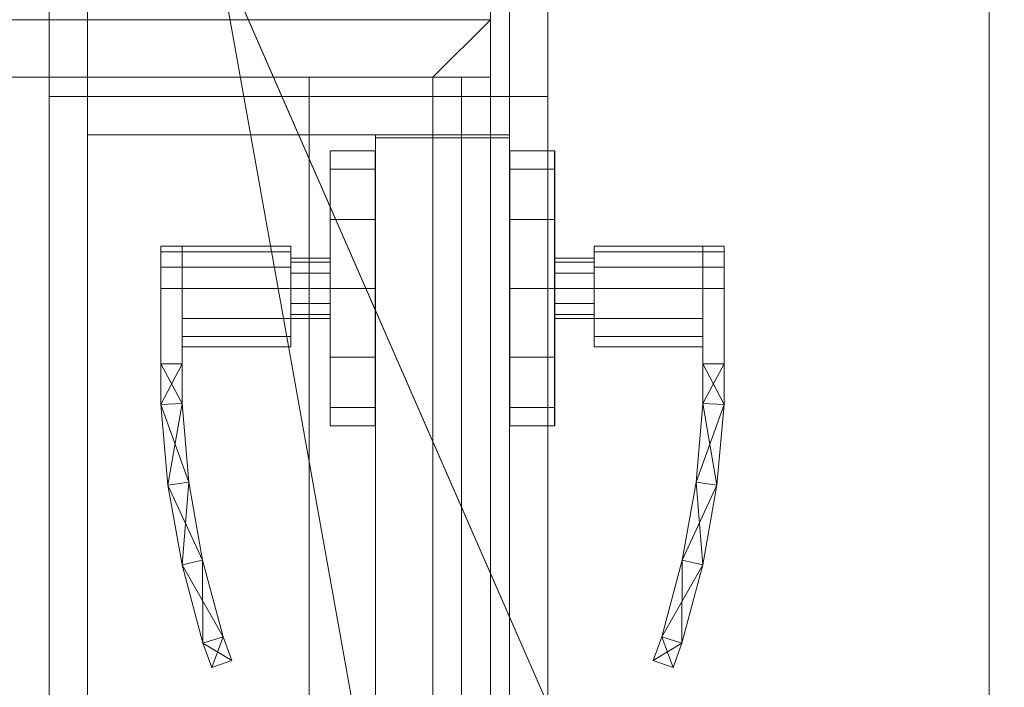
# Model space of a CAD drawing. Header units: inches. Extents: x -263 to 528, y -1 to 602.
# Tile 391 of 656: x -64 to -51, y 478 to 487. Entities that reach past the tile are written whole.
import ezdxf

# ---------------------------------------------------------------- set-up
doc = ezdxf.new("R2010")
doc.units = ezdxf.units.IN
doc.header["$MEASUREMENT"] = 0
for name, color, linetype in [('Doors', 7, 'Continuous'), ('Twindo - Casework', 7, 'Continuous'), ('Twindo - Fixtures', 7, 'Continuous'), ('Twindo - Slabs', 7, 'Continuous'), ('Twindo - Walls', 7, 'Continuous')]:
    doc.layers.add(name, color=color, linetype=linetype)
doc.layers.add('Twindo - Walls_Pen_No__3', color=7, linetype='Continuous', lineweight=18, true_color=0x506e96)

# ---------------------------------------------------------------- blocks, each defined once
blk = doc.blocks.new('Wall_78037C51-B83C-40BF-B556-6E26E26C30C1', base_point=(-51, 553.5))
at = {"layer": 'Twindo - Walls', "lineweight": 0}
mesh = blk.add_polyface(dxfattribs=at)
corners = [(-51, 426.5), (-57.5, 426.5), (-57.5, 553.5), (-51, 553.5), (-51, 426.5, 101), (-57.5, 426.5, 101), (-57.5, 553.5, 101), (-51, 553.5, 101)]
mesh.append_faces([[corners[k] for k in face] for face in [(0, 1, 2, 3), (1, 0, 4, 5), (1, 5, 6, 2), (7, 3, 2, 6), (4, 0, 3, 7), (5, 4, 7, 6)]], dxfattribs={"color": 254})
blk = doc.blocks.new('Slab_D0BD3B49-249D-4DA8-80D4-D821BCE50D6B', base_point=(-249.5, 387))
at = {"layer": 'Twindo - Slabs', "lineweight": 0}
mesh = blk.add_polyface(dxfattribs=at)
corners = [(-192, 387), (-249.5, 387), (-249.5, 387, -6), (-192, 387, -6), (-89.75, 579.5), (-249.5, 579.5), (-192, 134.5), (-132, 134.5), (-132, 124.5), (10, 124.5), (10, 13.75), (161.5, 13.75), (161.5, 6.5), (252, 6.5), (252, 14), (415.5, 14), (415.5, 322.5), (222.5, 322.5), (222.5, 357.5), (-4, 357.5), (-4, 413), (101.5, 413), (101.5, 553.5), (-89.75, 553.5), (-249.5, 579.5, -6), (-192, 134.5, -6), (-89.75, 579.5, -6), (-89.75, 553.5, -6), (101.5, 553.5, -6), (101.5, 413, -6), (-4, 413, -6), (-4, 357.5, -6), (222.5, 357.5, -6), (222.5, 322.5, -6), (415.5, 322.5, -6), (415.5, 14, -6), (252, 14, -6), (252, 6.5, -6), (161.5, 6.5, -6), (161.5, 13.75, -6), (10, 13.75, -6), (10, 124.5, -6), (-132, 124.5, -6), (-132, 134.5, -6)]
mesh.append_faces([[corners[k] for k in face] for face in [(0, 1, 2, 3), (1, 5, 24, 2), (6, 0, 3, 25), (5, 4, 26, 24), (7, 6, 25, 43), (8, 7, 43, 42), (9, 8, 42, 41), (10, 9, 41, 40), (11, 10, 40, 39), (12, 11, 39, 38), (13, 12, 38, 37), (14, 13, 37, 36), (15, 14, 36, 35), (16, 15, 35, 34), (17, 16, 34, 33), (18, 17, 33, 32), (19, 18, 32, 31), (20, 19, 31, 30), (21, 20, 30, 29), (22, 21, 29, 28), (23, 22, 28, 27), (4, 23, 27, 26)]], dxfattribs={"color": 254})
mesh.append_faces([[corners[k] for k in face] for face in [(22, 20, 21), (16, 14, 15)]], dxfattribs={"vtx0": -1, "color": 254})
mesh.append_faces([[corners[k] for k in face] for face in [(28, 30, 27), (34, 36, 33)]], dxfattribs={"vtx0": -1, "vtx1": -1, "color": 254})
mesh.append_faces([[corners[k] for k in face] for face in [(4, 0, 7), (19, 23, 8), (19, 9, 11), (43, 3, 26), (42, 27, 31), (39, 41, 31)]], dxfattribs={"vtx0": -1, "vtx1": -1, "vtx2": -1, "color": 254})
mesh.append_faces([[corners[k] for k in face] for face in [(23, 7, 8), (19, 8, 9), (17, 11, 12), (17, 12, 13), (17, 13, 14), (3, 24, 26), (43, 26, 27), (39, 31, 32), (39, 32, 33)]], dxfattribs={"vtx0": -1, "vtx2": -1, "color": 254})
mesh.append_faces([[corners[k] for k in face] for face in [(29, 30, 28), (35, 36, 34)]], dxfattribs={"vtx1": -1, "color": 254})
mesh.append_faces([[corners[k] for k in face] for face in [(4, 5, 0), (23, 4, 7), (19, 20, 23), (22, 23, 20), (18, 19, 11), (17, 18, 11), (16, 17, 14), (42, 43, 27), (30, 31, 27), (41, 42, 31), (38, 39, 33), (37, 38, 33), (36, 37, 33)]], dxfattribs={"vtx1": -1, "vtx2": -1, "color": 254})
mesh.append_faces([[corners[k] for k in face] for face in [(5, 1, 0), (0, 6, 7), (9, 10, 11), (3, 2, 24), (43, 25, 3), (39, 40, 41)]], dxfattribs={"vtx2": -1, "color": 254})
blk = doc.blocks.new('Slab_C16FED3F-F51D-4887-95C2-45D370958F54', base_point=(-255.75, 595))
at = {"layer": 'Twindo - Slabs', "lineweight": 0}
mesh = blk.add_polyface(dxfattribs=at)
corners = [(95.5, 568, 128), (95.5, 570, 128), (-75.75, 570, 128), (-75.75, 595, 128), (-255.75, 595, 128), (-255.75, 379, 128), (-198, 379, 128), (-198, 134.5, 128), (-136, 134.5, 128), (-136, 110.5, 128), (6.5, 110.5, 128), (6.5, 6.5, 128), (315.5, 6.5, 128), (315.5, 8, 128), (378.5, 8, 128), (378.5, 6.5, 128), (523, 6.5, 128), (523, 132.25, 128), (421.5, 132.25, 128), (421.5, 333, 128), (239, 333, 128), (239, 391.501, 128), (240, 391.501, 128), (240, 457, 128), (237, 457, 128), (237, 568, 128), (201, 127.5, 128), (201, 128.125, 128), (244.5, 128.125, 128), (244.5, 127.5, 128), (244.5, 15, 128), (161.5, 15, 128), (161.5, 146.5, 128), (200.935, 146.5, 128), (200.997, 146.5, 128), (200.997, 128.5, 128), (95.5, 568, 101), (95.5, 570, 101), (-75.75, 570, 101), (-75.75, 595, 101), (-255.75, 595, 101), (-255.75, 379, 101), (-198, 379, 101), (-198, 134.5, 101), (-136, 134.5, 101), (-136, 110.5, 101), (6.5, 110.5, 101), (6.5, 6.5, 101), (315.5, 6.5, 101), (315.5, 8, 101), (378.5, 8, 101), (378.5, 6.5, 101), (523, 6.5, 101), (523, 132.25, 101), (421.5, 132.25, 101), (421.5, 333, 101), (239, 333, 101), (239, 391.501, 101), (240, 391.501, 101), (240, 457, 101), (237, 457, 101), (237, 568, 101), (201, 127.5, 120), (201, 128, 120), (201, 128.125, 120), (244.5, 128.125, 120), (244.5, 128, 120), (244.5, 127.5, 120), (244.5, 127.5, 101), (244.5, 15, 101), (161.5, 15, 101), (161.5, 146.5, 101), (200.935, 146.5, 101), (200.997, 146.5, 101), (200.997, 128.5, 114.5), (201, 127.5, 101)]
mesh.append_faces([[corners[k] for k in face] for face in [(36, 37, 1, 0), (37, 38, 2, 1), (38, 39, 3, 2), (39, 40, 4, 3), (40, 41, 5, 4), (41, 42, 6, 5), (42, 43, 7, 6), (43, 44, 8, 7), (44, 45, 9, 8), (45, 46, 10, 9), (46, 47, 11, 10), (47, 48, 12, 11), (48, 49, 13, 12), (49, 50, 14, 13), (50, 51, 15, 14), (51, 52, 16, 15), (52, 53, 17, 16), (53, 54, 18, 17), (54, 55, 19, 18), (55, 56, 20, 19), (56, 57, 21, 20), (57, 58, 22, 21), (58, 59, 23, 22), (59, 60, 24, 23), (60, 61, 25, 24), (61, 36, 0, 25), (28, 27, 64, 65), (69, 70, 31, 30), (70, 71, 32, 31), (33, 32, 71, 72), (33, 72, 73, 34), (34, 73, 74, 35), (62, 67, 66, 63), (65, 64, 63, 66), (67, 62, 75, 68), (72, 74, 73)]], dxfattribs={"color": 254})
mesh.append_faces([[corners[k] for k in face] for face in [(23, 21, 22), (27, 63, 64), (29, 66, 67), (29, 69, 30), (75, 74, 72), (52, 54, 53)]], dxfattribs={"vtx0": -1, "color": 254})
mesh.append_faces([[corners[k] for k in face] for face in [(16, 18, 15), (59, 57, 60)]], dxfattribs={"vtx0": -1, "vtx1": -1, "color": 254})
mesh.append_faces([[corners[k] for k in face] for face in [(3, 6, 8), (31, 0, 11), (0, 32, 34), (24, 34, 27), (20, 24, 27), (28, 30, 12), (20, 28, 13), (75, 26, 74), (44, 42, 39), (47, 36, 70), (75, 60, 56), (49, 68, 56)]], dxfattribs={"vtx0": -1, "vtx1": -1, "vtx2": -1, "color": 254})
mesh.append_faces([[corners[k] for k in face] for face in [(2, 8, 9), (2, 9, 10), (0, 10, 11), (20, 27, 28), (30, 11, 12), (28, 12, 13), (20, 13, 14), (18, 14, 15), (42, 40, 39), (44, 39, 38), (46, 38, 37), (46, 37, 36), (72, 36, 61), (75, 61, 60), (47, 70, 69), (49, 69, 68), (50, 56, 55), (50, 55, 54)]], dxfattribs={"vtx0": -1, "vtx2": -1, "color": 254})
mesh.append_faces([[corners[k] for k in face] for face in [(17, 18, 16), (58, 57, 59)]], dxfattribs={"vtx1": -1, "color": 254})
mesh.append_faces([[corners[k] for k in face] for face in [(3, 4, 6), (2, 3, 8), (1, 2, 10), (0, 1, 10), (31, 32, 0), (25, 0, 34), (24, 25, 34), (20, 21, 24), (23, 24, 21), (30, 31, 11), (19, 20, 14), (18, 19, 14), (45, 44, 38), (46, 45, 38), (47, 46, 36), (71, 70, 36), (72, 71, 36), (75, 72, 61), (57, 56, 60), (68, 75, 56), (48, 47, 69), (49, 48, 69), (50, 49, 56), (51, 50, 54), (52, 51, 54)]], dxfattribs={"vtx1": -1, "vtx2": -1, "color": 254})
mesh.append_faces([[corners[k] for k in face] for face in [(4, 5, 6), (6, 7, 8), (26, 35, 74), (42, 41, 40), (44, 43, 42)]], dxfattribs={"vtx2": -1, "color": 254})
mesh.append_faces([[corners[k] for k in face] for face in [(27, 26, 62, 63), (29, 28, 65, 66), (29, 67, 68, 69)]], dxfattribs={"vtx3": -1, "color": 254})
blk = doc.blocks.new('Object_60F8CF6C-EDF1-45C7-B91D-26C63FAD21C3')
at = {"layer": 'Twindo - Casework', "lineweight": 0}
mesh = blk.add_polyface(dxfattribs=at)
corners = [(-80.5, 487, 31.5), (-80.5, 466, 31.5), (-80.5, 466, 33), (-80.5, 487, 33), (-57.5, 466, 31.5), (-57.5, 466, 33), (-57.5, 487, 31.5), (-57.5, 487, 33)]
mesh.append_faces([[corners[k] for k in face] for face in [(0, 1, 2, 3), (1, 4, 5, 2), (4, 6, 7, 5), (6, 0, 3, 7), (0, 6, 4, 1), (3, 2, 5, 7)]], dxfattribs={"color": 9})
mesh = blk.add_polyface(dxfattribs=at)
corners = [(-57.5, 487, 33), (-58.25, 486.25, 33), (-80.5, 486.25, 33), (-80.5, 487, 33), (-58.25, 486.25, 37), (-80.5, 486.25, 37), (-57.5, 487, 37), (-80.5, 487, 37)]
mesh.append_faces([[corners[k] for k in face] for face in [(0, 1, 2, 3), (1, 4, 5, 2), (4, 6, 7, 5), (6, 0, 3, 7), (0, 6, 4, 1), (3, 2, 5, 7)]], dxfattribs={"color": 28})
mesh = blk.add_polyface(dxfattribs=at)
corners = [(-57.5, 466.75, 30.75), (-59.862, 466.75, 30.75), (-59.862, 486.25, 30.75), (-57.5, 486.25, 30.75), (-59.862, 466.75, 31.5), (-59.862, 486.25, 31.5), (-57.5, 466.75, 31.5), (-57.5, 486.25, 31.5), (-57.5, 487), (-78.75, 487), (-78.75, 487, 31.5), (-57.5, 487, 31.5), (-78.75, 486.25), (-78.75, 486.25, 31.5), (-57.5, 486.25), (-57.5, 486.25, 31.5), (-78.75, 466), (-57.5, 466), (-57.5, 466, 31.5), (-78.75, 466, 31.5), (-57.5, 466.75), (-57.5, 466.75, 31.5), (-78.75, 466.75), (-78.75, 466.75, 31.5), (-57.875, 466.75, 0.75), (-57.875, 486.25, 0.75), (-57.875, 486.25, 30.75), (-57.875, 466.75, 30.75), (-58.25, 486.25, 0.75), (-58.25, 486.25, 30.75), (-58.25, 466.75, 0.75), (-58.25, 466.75, 30.75)]
mesh.append_faces([[corners[k] for k in face] for face in [(0, 1, 2, 3), (1, 4, 5, 2), (4, 6, 7, 5), (6, 0, 3, 7), (0, 6, 4, 1), (3, 2, 5, 7), (8, 9, 10, 11), (9, 12, 13, 10), (12, 14, 15, 13), (14, 8, 11, 15), (8, 14, 12, 9), (11, 10, 13, 15), (16, 17, 18, 19), (17, 20, 21, 18), (20, 22, 23, 21), (22, 16, 19, 23), (16, 22, 20, 17), (19, 18, 21, 23), (24, 25, 26, 27), (25, 28, 29, 26), (28, 30, 31, 29), (30, 24, 27, 31), (24, 30, 28, 25), (27, 26, 29, 31)]], dxfattribs={"color": 7})
mesh = blk.add_polyface(dxfattribs=at)
corners = [(-57.5, 466, 33), (-58.25, 466, 33), (-58.25, 486.25, 33), (-57.5, 487, 33), (-58.25, 466, 37), (-58.25, 486.25, 37), (-57.5, 466, 37), (-57.5, 487, 37)]
mesh.append_faces([[corners[k] for k in face] for face in [(0, 1, 2, 3), (1, 4, 5, 2), (4, 6, 7, 5), (6, 0, 3, 7), (0, 6, 4, 1), (3, 2, 5, 7)]], dxfattribs={"color": 28})
mesh = blk.add_polyface(dxfattribs=at)
corners = [(-78.75, 486.25), (-78.75, 466.75), (-78.75, 466.75, 0.75), (-78.75, 486.25, 0.75), (-57.5, 466.75), (-57.5, 466.75, 0.75), (-57.5, 486.25), (-57.5, 486.25, 0.75)]
mesh.append_faces([[corners[k] for k in face] for face in [(0, 1, 2, 3), (1, 4, 5, 2), (4, 6, 7, 5), (6, 0, 3, 7), (0, 6, 4, 1), (3, 2, 5, 7)]], dxfattribs={"color": 7})
blk = doc.blocks.new('Wall_AFE3F589-B35F-4572-B802-5B9E4EEFFA8B', base_point=(-62.75, 490))
at = {"layer": 'Twindo - Walls', "lineweight": 0}
mesh = blk.add_polyface(dxfattribs=at)
corners = [(-57.25, 452, 128), (-57.25, 452, 224), (-57.25, 486, 224), (-57.25, 486, 128), (-57.25, 490, 128), (-57.25, 490, 234), (-57.25, 448, 234), (-57.25, 448, 128), (-62.75, 452, 128), (-62.75, 452, 224), (-62.75, 486, 224), (-62.75, 486, 128), (-62.75, 490, 128), (-62.75, 490, 234), (-62.75, 448, 234), (-62.75, 448, 128)]
mesh.append_faces([[corners[k] for k in face] for face in [(1, 0, 8, 9), (2, 1, 9, 10), (3, 2, 10, 11), (3, 11, 12, 4), (13, 5, 4, 12), (14, 6, 5, 13), (7, 6, 14, 15), (8, 0, 7, 15)]], dxfattribs={"color": 254})
mesh.append_faces([[corners[k] for k in face] for face in [(4, 2, 3), (15, 9, 8)]], dxfattribs={"vtx0": -1, "color": 254})
mesh.append_faces([[corners[k] for k in face] for face in [(7, 1, 6), (12, 10, 13)]], dxfattribs={"vtx0": -1, "vtx1": -1, "color": 254})
mesh.append_faces([[corners[k] for k in face] for face in [(1, 5, 6), (10, 14, 13)]], dxfattribs={"vtx0": -1, "vtx2": -1, "color": 254})
mesh.append_faces([[corners[k] for k in face] for face in [(0, 1, 7), (11, 10, 12)]], dxfattribs={"vtx1": -1, "color": 254})
mesh.append_faces([[corners[k] for k in face] for face in [(1, 2, 5), (4, 5, 2), (10, 9, 14), (15, 14, 9)]], dxfattribs={"vtx1": -1, "vtx2": -1, "color": 254})
blk = doc.blocks.new('Slab_82F1B482-5190-4B8B-9957-6D028F036F45', base_point=(-75.75, 448))
at = {"layer": 'Twindo - Fixtures', "lineweight": 0}
mesh = blk.add_polyface(dxfattribs=at)
corners = [(-75.75, 448, 247.5), (-75.75, 448, 234), (-44.25, 448, 234), (-44.25, 448, 247.5), (-75.75, 490, 247.5), (-75.75, 490, 234), (-44.25, 490, 234), (-44.25, 490, 247.5)]
mesh.append_faces([[corners[k] for k in face] for face in [(0, 1, 2, 3), (4, 5, 1, 0), (2, 1, 5, 6), (3, 2, 6, 7), (4, 0, 3, 7), (7, 6, 5, 4)]], dxfattribs={"color": 254})
blk = doc.blocks.new('Slab_092C35A8-B736-40A4-87C8-E1895AE3592A', base_point=(-75.75, 448))
at = {"layer": 'Twindo - Slabs', "lineweight": 0}
mesh = blk.add_polyface(dxfattribs=at)
corners = [(-75.75, 448, 254), (-75.75, 448, 247.5), (-15.5, 448, 247.5), (-15.5, 448, 254), (-75.75, 570, 254), (-75.75, 570, 247.5), (95.5, 570, 247.5), (95.5, 395.501, 247.5), (-15.5, 395.501, 247.5), (-15.5, 395.501, 254), (95.5, 395.501, 254), (95.5, 570, 254)]
mesh.append_faces([[corners[k] for k in face] for face in [(0, 1, 2, 3), (4, 5, 1, 0), (3, 2, 8, 9), (11, 6, 5, 4), (10, 7, 6, 11), (9, 8, 7, 10)]], dxfattribs={"color": 254})
mesh.append_faces([[corners[k] for k in face] for face in [(10, 3, 9)]], dxfattribs={"vtx0": -1, "color": 254})
mesh.append_faces([[corners[k] for k in face] for face in [(7, 2, 6), (6, 2, 5), (11, 3, 10)]], dxfattribs={"vtx0": -1, "vtx1": -1, "color": 254})
mesh.append_faces([[corners[k] for k in face] for face in [(11, 4, 3)]], dxfattribs={"vtx1": -1, "vtx2": -1, "color": 254})
mesh.append_faces([[corners[k] for k in face] for face in [(2, 1, 5), (7, 8, 2), (4, 0, 3)]], dxfattribs={"vtx2": -1, "color": 254})
blk = doc.blocks.new('Door_FFDE2288-916E-4B4D-9EBD-91E2053F963A')
at = {"layer": 'Twindo - Walls_Pen_No__3', "color": 155, "lineweight": 18, "true_color": 0x506e96}
for p, q in [((-59, 452.5, 128), (-59, 485.5, 128)), ((-59, 485.5, 128), (-59, 485.5, 223.5)), ((-59, 485.5, 223.5), (-59, 452.5, 223.5)), ((-57.25, 485.5, 128), (-59, 485.5, 128)), ((-57.25, 485.5, 223.5), (-59, 485.5, 223.5)), ((-57.25, 452.5, 128), (-57.25, 485.5, 128)), ((-57.25, 485.5, 128), (-57.25, 485.5, 223.5)), ((-57.25, 485.5, 223.5), (-57.25, 452.5, 223.5))]:
    blk.add_line(p, q, dxfattribs=at)
at = {"layer": 'Doors', "lineweight": 0}
mesh = blk.add_polyface(dxfattribs=at)
corners = [(-63.25, 488, 128), (-62.75, 488, 128), (-62.75, 486, 128), (-63.25, 486, 128), (-62.75, 486, 224), (-63.25, 486, 224), (-62.75, 488, 226), (-63.25, 488, 226)]
mesh.append_faces([[corners[k] for k in face] for face in [(0, 1, 2, 3), (3, 2, 4, 5), (5, 4, 6, 7), (7, 6, 1, 0), (0, 3, 5, 7), (1, 6, 4, 2)]], dxfattribs={"color": 7})
mesh = blk.add_polyface(dxfattribs=at)
corners = [(-63.25, 488, 226), (-62.75, 488, 226), (-62.75, 486, 224), (-63.25, 486, 224), (-62.75, 452, 224), (-63.25, 452, 224), (-62.75, 450, 226), (-63.25, 450, 226)]
mesh.append_faces([[corners[k] for k in face] for face in [(0, 1, 2, 3), (3, 2, 4, 5), (5, 4, 6, 7), (7, 6, 1, 0), (0, 3, 5, 7), (1, 6, 4, 2)]], dxfattribs={"color": 7})
mesh = blk.add_polyface(dxfattribs=at)
corners = [(-56.75, 488, 128), (-56.75, 486, 128), (-57.25, 486, 128), (-57.25, 488, 128), (-56.75, 486, 224), (-57.25, 486, 224), (-56.75, 488, 226), (-57.25, 488, 226)]
mesh.append_faces([[corners[k] for k in face] for face in [(0, 1, 2, 3), (1, 4, 5, 2), (4, 6, 7, 5), (6, 0, 3, 7), (0, 6, 4, 1), (3, 2, 5, 7)]], dxfattribs={"color": 7})
mesh = blk.add_polyface(dxfattribs=at)
corners = [(-56.75, 488, 226), (-56.75, 486, 224), (-57.25, 486, 224), (-57.25, 488, 226), (-56.75, 452, 224), (-57.25, 452, 224), (-56.75, 450, 226), (-57.25, 450, 226)]
mesh.append_faces([[corners[k] for k in face] for face in [(0, 1, 2, 3), (1, 4, 5, 2), (4, 6, 7, 5), (6, 0, 3, 7), (0, 6, 4, 1), (3, 2, 5, 7)]], dxfattribs={"color": 7})
mesh = blk.add_polyface(dxfattribs=at)
corners = [(-57.25, 486, 128), (-57.25, 485.5, 128), (-62.75, 485.5, 128), (-62.75, 486, 128), (-57.25, 485.5, 223.5), (-62.75, 485.5, 223.5), (-57.25, 486, 223.5), (-62.75, 486, 223.5)]
mesh.append_faces([[corners[k] for k in face] for face in [(0, 1, 2, 3), (1, 4, 5, 2), (4, 6, 7, 5), (6, 0, 3, 7), (0, 6, 4, 1), (3, 2, 5, 7)]], dxfattribs={"color": 7})
mesh = blk.add_polyface(dxfattribs=at)
corners = [(-57.25, 486, 224), (-57.25, 486, 223.5), (-62.75, 486, 223.5), (-62.75, 486, 224), (-57.25, 485.5, 223.5), (-62.75, 485.5, 223.5), (-57.25, 452.5, 223.5), (-62.75, 452.5, 223.5), (-57.25, 452, 223.5), (-62.75, 452, 223.5), (-57.25, 452, 224), (-62.75, 452, 224)]
mesh.append_faces([[corners[k] for k in face] for face in [(0, 1, 2, 3), (1, 4, 5, 2), (4, 6, 7, 5), (6, 8, 9, 7), (8, 10, 11, 9), (10, 0, 3, 11)]], dxfattribs={"color": 7})
mesh.append_faces([[corners[k] for k in face] for face in [(0, 6, 4, 1), (3, 7, 9, 11)]], dxfattribs={"vtx0": -1, "color": 7})
mesh.append_faces([[corners[k] for k in face] for face in [(0, 10, 8, 6), (3, 2, 5, 7)]], dxfattribs={"vtx3": -1, "color": 7})
mesh = blk.add_polyface(dxfattribs=at)
corners = [(-57.25, 452.5, 128), (-59, 452.5, 128), (-59, 485.5, 128), (-57.25, 485.5, 128), (-59, 485.5, 223.5), (-57.25, 485.5, 223.5), (-59, 452.5, 223.5), (-57.25, 452.5, 223.5), (-57.25, 452.539, 128.039), (-59, 452.539, 128.039), (-59, 452.539, 223.461), (-57.25, 452.539, 223.461), (-59, 485.461, 223.461), (-57.25, 485.461, 223.461), (-59, 485.461, 128.039), (-57.25, 485.461, 128.039)]
mesh.append_faces([[corners[k] for k in face] for face in [(0, 1, 2, 3), (3, 2, 4, 5), (5, 4, 6, 7), (7, 6, 1, 0), (8, 9, 10, 11), (11, 10, 12, 13), (13, 12, 14, 15), (15, 14, 9, 8)]], dxfattribs={"color": 7})
mesh.append_faces([[corners[k] for k in face] for face in [(0, 8, 7), (7, 11, 5), (6, 10, 1), (1, 9, 2)]], dxfattribs={"vtx0": -1, "vtx1": -1, "color": 7})
mesh.append_faces([[corners[k] for k in face] for face in [(13, 3, 5), (3, 15, 8), (7, 8, 11), (14, 4, 2), (4, 12, 10), (1, 10, 9)]], dxfattribs={"vtx0": -1, "vtx2": -1, "color": 7})
mesh.append_faces([[corners[k] for k in face] for face in [(13, 15, 3), (11, 13, 5), (0, 3, 8), (14, 12, 4), (9, 14, 2), (6, 4, 10)]], dxfattribs={"vtx1": -1, "vtx2": -1, "color": 7})
mesh = blk.add_polyface(dxfattribs=at)
corners = [(-59, 485.461, 128.039), (-59, 452.539, 128.039), (-59, 452.539, 223.461), (-59, 485.461, 223.461), (-57.25, 452.539, 128.039), (-57.25, 485.461, 128.039), (-57.25, 452.539, 223.461), (-57.25, 485.461, 223.461)]
mesh.append_faces([[corners[k] for k in face] for face in [(0, 1, 2, 3), (4, 1, 0, 5), (1, 4, 6, 2), (2, 6, 7, 3), (5, 0, 3, 7), (4, 5, 7, 6)]], dxfattribs={"color": 7})
mesh = blk.add_polyface(dxfattribs=at)
corners = [(-59.591, 481.949, 164.896), (-59.591, 481.709, 164), (-59.587, 481.709, 164), (-59.587, 481.949, 164.896), (-59.591, 482.604, 165.551), (-59.587, 482.604, 165.551), (-59.591, 483.5, 165.791), (-59.587, 483.5, 165.791), (-59.591, 484.396, 165.551), (-59.587, 484.396, 165.551), (-59.591, 485.051, 164.896), (-59.587, 485.051, 164.896), (-59.591, 485.291, 164), (-59.587, 485.291, 164), (-59.591, 485.051, 163.104), (-59.587, 485.051, 163.104), (-59.591, 484.396, 162.449), (-59.587, 484.396, 162.449), (-59.591, 483.5, 162.209), (-59.587, 483.5, 162.209), (-59.591, 482.604, 162.449), (-59.587, 482.604, 162.449), (-59.591, 481.949, 163.104), (-59.587, 481.949, 163.104), (-59.004, 481.709, 164), (-59.004, 481.949, 164.896), (-59.004, 482.604, 165.551), (-59.004, 483.5, 165.791), (-59.004, 484.396, 165.551), (-59.004, 485.051, 164.896), (-59.004, 485.291, 164), (-59.004, 485.051, 163.104), (-59.004, 484.396, 162.449), (-59.004, 483.5, 162.209), (-59.004, 482.604, 162.449), (-59.004, 481.949, 163.104), (-59, 481.709, 164), (-59, 481.949, 164.896), (-59, 482.604, 165.551), (-59, 483.5, 165.791), (-59, 484.396, 165.551), (-59, 485.051, 164.896), (-59, 485.291, 164), (-59, 485.051, 163.104), (-59, 484.396, 162.449), (-59, 483.5, 162.209), (-59, 482.604, 162.449), (-59, 481.949, 163.104)]
mesh.append_faces([[corners[k] for k in face] for face in [(0, 1, 2, 3), (4, 0, 3, 5), (6, 4, 5, 7), (8, 6, 7, 9), (10, 8, 9, 11), (12, 10, 11, 13), (14, 12, 13, 15), (16, 14, 15, 17), (18, 16, 17, 19), (20, 18, 19, 21), (22, 20, 21, 23), (1, 22, 23, 2), (3, 2, 24, 25), (5, 3, 25, 26), (7, 5, 26, 27), (9, 7, 27, 28), (11, 9, 28, 29), (13, 11, 29, 30), (15, 13, 30, 31), (17, 15, 31, 32), (19, 17, 32, 33), (21, 19, 33, 34), (23, 21, 34, 35), (2, 23, 35, 24), (25, 24, 36, 37), (26, 25, 37, 38), (27, 26, 38, 39), (28, 27, 39, 40), (29, 28, 40, 41), (30, 29, 41, 42), (31, 30, 42, 43), (32, 31, 43, 44), (33, 32, 44, 45), (34, 33, 45, 46), (35, 34, 46, 47), (24, 35, 47, 36)]], dxfattribs={"color": 252})
mesh.append_faces([[corners[k] for k in face] for face in [(1, 18, 20, 22)]], dxfattribs={"vtx0": -1, "color": 252})
mesh.append_faces([[corners[k] for k in face] for face in [(1, 6, 8, 10), (1, 10, 12, 14), (1, 14, 16, 18)]], dxfattribs={"vtx0": -1, "vtx3": -1, "color": 252})
mesh.append_faces([[corners[k] for k in face] for face in [(1, 0, 4, 6)]], dxfattribs={"vtx3": -1, "color": 252})
mesh = blk.add_polyface(dxfattribs=at)
corners = [(-56.659, 481.949, 164.896), (-56.663, 481.949, 164.896), (-56.663, 481.709, 164), (-56.659, 481.709, 164), (-56.659, 482.604, 165.551), (-56.663, 482.604, 165.551), (-56.659, 483.5, 165.791), (-56.663, 483.5, 165.791), (-56.659, 484.396, 165.551), (-56.663, 484.396, 165.551), (-56.659, 485.051, 164.896), (-56.663, 485.051, 164.896), (-56.659, 485.291, 164), (-56.663, 485.291, 164), (-56.659, 485.051, 163.104), (-56.663, 485.051, 163.104), (-56.659, 484.396, 162.449), (-56.663, 484.396, 162.449), (-56.659, 483.5, 162.209), (-56.663, 483.5, 162.209), (-56.659, 482.604, 162.449), (-56.663, 482.604, 162.449), (-56.659, 481.949, 163.104), (-56.663, 481.949, 163.104), (-57.246, 481.949, 164.896), (-57.246, 481.709, 164), (-57.246, 482.604, 165.551), (-57.246, 483.5, 165.791), (-57.246, 484.396, 165.551), (-57.246, 485.051, 164.896), (-57.246, 485.291, 164), (-57.246, 485.051, 163.104), (-57.246, 484.396, 162.449), (-57.246, 483.5, 162.209), (-57.246, 482.604, 162.449), (-57.246, 481.949, 163.104), (-57.25, 481.949, 164.896), (-57.25, 481.709, 164), (-57.25, 482.604, 165.551), (-57.25, 483.5, 165.791), (-57.25, 484.396, 165.551), (-57.25, 485.051, 164.896), (-57.25, 485.291, 164), (-57.25, 485.051, 163.104), (-57.25, 484.396, 162.449), (-57.25, 483.5, 162.209), (-57.25, 482.604, 162.449), (-57.25, 481.949, 163.104)]
mesh.append_faces([[corners[k] for k in face] for face in [(0, 1, 2, 3), (4, 5, 1, 0), (6, 7, 5, 4), (8, 9, 7, 6), (10, 11, 9, 8), (12, 13, 11, 10), (14, 15, 13, 12), (16, 17, 15, 14), (18, 19, 17, 16), (20, 21, 19, 18), (22, 23, 21, 20), (3, 2, 23, 22), (1, 24, 25, 2), (5, 26, 24, 1), (7, 27, 26, 5), (9, 28, 27, 7), (11, 29, 28, 9), (13, 30, 29, 11), (15, 31, 30, 13), (17, 32, 31, 15), (19, 33, 32, 17), (21, 34, 33, 19), (23, 35, 34, 21), (2, 25, 35, 23), (24, 36, 37, 25), (26, 38, 36, 24), (27, 39, 38, 26), (28, 40, 39, 27), (29, 41, 40, 28), (30, 42, 41, 29), (31, 43, 42, 30), (32, 44, 43, 31), (33, 45, 44, 32), (34, 46, 45, 33), (35, 47, 46, 34), (25, 37, 47, 35)]], dxfattribs={"color": 252})
mesh.append_faces([[corners[k] for k in face] for face in [(3, 6, 4, 0)]], dxfattribs={"vtx0": -1, "color": 252})
mesh.append_faces([[corners[k] for k in face] for face in [(3, 18, 16, 14), (3, 14, 12, 10), (3, 10, 8, 6)]], dxfattribs={"vtx0": -1, "vtx3": -1, "color": 252})
mesh.append_faces([[corners[k] for k in face] for face in [(3, 22, 20, 18)]], dxfattribs={"vtx3": -1, "color": 252})
mesh = blk.add_polyface(dxfattribs=at)
corners = [(-61.52, 483.5, 164.551), (-61.52, 483.776, 164.477), (-61.795, 483.776, 164.477), (-61.795, 483.5, 164.551), (-61.52, 483.977, 164.276), (-61.795, 483.977, 164.276), (-61.52, 484.051, 164), (-61.795, 484.051, 164), (-61.52, 483.977, 163.724), (-61.795, 483.977, 163.724), (-61.52, 483.776, 163.523), (-61.795, 483.776, 163.523), (-61.52, 483.5, 163.449), (-61.795, 483.5, 163.449), (-61.52, 482.516, 163.449), (-61.795, 482.516, 163.449), (-61.52, 482.516, 164.551), (-61.795, 482.516, 164.551), (-61.52, 482.516, 163.449), (-61.52, 482, 163.48), (-61.795, 481.988, 163.48), (-61.795, 482.516, 163.449), (-61.43, 480.973, 163.542), (-61.703, 480.937, 163.542), (-61.251, 479.957, 163.603), (-61.52, 479.897, 163.603), (-60.984, 478.961, 163.665), (-61.247, 478.878, 163.665), (-60.871, 478.651, 163.685), (-61.131, 478.561, 163.685), (-60.871, 478.651, 164.315), (-61.131, 478.561, 164.315), (-60.984, 478.961, 164.335), (-61.247, 478.878, 164.335), (-61.251, 479.957, 164.397), (-61.52, 479.897, 164.397), (-61.43, 480.973, 164.458), (-61.703, 480.937, 164.458), (-61.52, 482, 164.52), (-61.795, 481.988, 164.52), (-61.52, 482.516, 164.551), (-61.795, 482.516, 164.551)]
mesh.append_faces([[corners[k] for k in face] for face in [(0, 1, 2, 3), (1, 4, 5, 2), (4, 6, 7, 5), (6, 8, 9, 7), (8, 10, 11, 9), (10, 12, 13, 11), (12, 14, 15, 13), (14, 16, 17, 15), (16, 0, 3, 17), (18, 19, 20), (18, 20, 21), (19, 22, 23), (19, 23, 20), (22, 24, 25), (22, 25, 23), (24, 26, 27), (24, 27, 25), (26, 28, 29), (26, 29, 27), (28, 30, 31, 29), (30, 32, 33), (30, 33, 31), (32, 34, 35), (32, 35, 33), (34, 36, 37), (34, 37, 35), (36, 38, 39), (36, 39, 37), (38, 40, 41), (38, 41, 39), (40, 18, 21, 41), (18, 40, 38, 19), (19, 38, 36, 22), (22, 36, 34, 24), (24, 34, 32, 26), (26, 32, 30, 28), (21, 20, 39, 41), (20, 23, 37, 39), (23, 25, 35, 37), (25, 27, 33, 35), (27, 29, 31, 33)]], dxfattribs={"color": 252})
mesh.append_faces([[corners[k] for k in face] for face in [(0, 4, 1), (3, 15, 17)]], dxfattribs={"vtx0": -1, "color": 252})
mesh.append_faces([[corners[k] for k in face] for face in [(0, 12, 10, 8), (0, 8, 6, 4), (3, 7, 9, 11), (3, 11, 13, 15)]], dxfattribs={"vtx0": -1, "vtx3": -1, "color": 252})
mesh.append_faces([[corners[k] for k in face] for face in [(0, 16, 14, 12), (3, 2, 5, 7)]], dxfattribs={"vtx3": -1, "color": 252})
mesh = blk.add_polyface(dxfattribs=at)
corners = [(-59.591, 483.697, 163.659), (-59.591, 483.841, 163.803), (-59.591, 483.894, 164), (-59.591, 483.841, 164.197), (-59.591, 483.697, 164.341), (-59.591, 483.5, 164.394), (-59.591, 483.303, 164.341), (-59.591, 483.159, 164.197), (-59.591, 483.106, 164), (-59.591, 483.159, 163.803), (-59.591, 483.303, 163.659), (-59.591, 483.5, 163.606), (-60.102, 483.697, 163.659), (-60.102, 483.5, 163.606), (-60.102, 483.303, 163.659), (-60.102, 483.159, 163.803), (-60.102, 483.106, 164), (-60.102, 483.159, 164.197), (-60.102, 483.303, 164.341), (-60.102, 483.5, 164.394), (-60.102, 483.697, 164.341), (-60.102, 483.841, 164.197), (-60.102, 483.894, 164), (-60.102, 483.841, 163.803), (-60.102, 483.5, 164.551), (-60.102, 483.776, 164.477), (-61.52, 483.776, 164.477), (-61.52, 483.5, 164.551), (-60.102, 483.977, 164.276), (-61.52, 483.977, 164.276), (-60.102, 484.051, 164), (-61.52, 484.051, 164), (-60.102, 483.977, 163.724), (-61.52, 483.977, 163.724), (-60.102, 483.776, 163.523), (-61.52, 483.776, 163.523), (-60.102, 483.5, 163.449), (-61.52, 483.5, 163.449), (-60.102, 483.106, 163.528), (-61.52, 483.106, 163.528), (-60.102, 482.874, 163.646), (-61.52, 482.874, 163.646), (-60.102, 482.737, 163.869), (-61.52, 482.737, 163.869), (-60.102, 482.737, 164.131), (-61.52, 482.737, 164.131), (-60.102, 482.874, 164.354), (-61.52, 482.874, 164.354), (-60.102, 483.106, 164.472), (-61.52, 483.106, 164.472)]
mesh.append_faces([[corners[k] for k in face] for face in [(0, 11, 13, 12), (11, 10, 14, 13), (10, 9, 15, 14), (9, 8, 16, 15), (8, 7, 17, 16), (7, 6, 18, 17), (6, 5, 19, 18), (5, 4, 20, 19), (4, 3, 21, 20), (3, 2, 22, 21), (2, 1, 23, 22), (1, 0, 12, 23), (24, 25, 26, 27), (25, 28, 29, 26), (28, 30, 31, 29), (30, 32, 33, 31), (32, 34, 35, 33), (34, 36, 37, 35), (36, 38, 39, 37), (38, 40, 41, 39), (40, 42, 43, 41), (42, 44, 45, 43), (44, 46, 47, 45), (46, 48, 49, 47), (48, 24, 27, 49)]], dxfattribs={"color": 252})
mesh.append_faces([[corners[k] for k in face] for face in [(0, 9, 10, 11), (12, 21, 22, 23), (24, 28, 25), (27, 47, 49)]], dxfattribs={"vtx0": -1, "color": 252})
mesh.append_faces([[corners[k] for k in face] for face in [(0, 3, 4, 5), (0, 5, 6, 7), (0, 7, 8, 9), (12, 15, 16, 17), (12, 17, 18, 19), (12, 19, 20, 21), (24, 44, 42, 40), (24, 40, 38, 36), (24, 36, 34, 32), (24, 32, 30, 28), (27, 31, 33, 35), (27, 35, 37, 39), (27, 39, 41, 43), (27, 43, 45, 47)]], dxfattribs={"vtx0": -1, "vtx3": -1, "color": 252})
mesh.append_faces([[corners[k] for k in face] for face in [(0, 1, 2, 3), (12, 13, 14, 15), (24, 48, 46, 44), (27, 26, 29, 31)]], dxfattribs={"vtx3": -1, "color": 252})
mesh = blk.add_polyface(dxfattribs=at)
corners = [(-56.659, 483.697, 163.659), (-56.659, 483.5, 163.606), (-56.659, 483.303, 163.659), (-56.659, 483.159, 163.803), (-56.659, 483.106, 164), (-56.659, 483.159, 164.197), (-56.659, 483.303, 164.341), (-56.659, 483.5, 164.394), (-56.659, 483.697, 164.341), (-56.659, 483.841, 164.197), (-56.659, 483.894, 164), (-56.659, 483.841, 163.803), (-56.148, 483.697, 163.659), (-56.148, 483.841, 163.803), (-56.148, 483.894, 164), (-56.148, 483.841, 164.197), (-56.148, 483.697, 164.341), (-56.148, 483.5, 164.394), (-56.148, 483.303, 164.341), (-56.148, 483.159, 164.197), (-56.148, 483.106, 164), (-56.148, 483.159, 163.803), (-56.148, 483.303, 163.659), (-56.148, 483.5, 163.606), (-56.148, 483.5, 164.551), (-54.73, 483.5, 164.551), (-54.73, 483.776, 164.477), (-56.148, 483.776, 164.477), (-54.73, 483.977, 164.276), (-56.148, 483.977, 164.276), (-54.73, 484.051, 164), (-56.148, 484.051, 164), (-54.73, 483.977, 163.724), (-56.148, 483.977, 163.724), (-54.73, 483.776, 163.523), (-56.148, 483.776, 163.523), (-54.73, 483.5, 163.449), (-56.148, 483.5, 163.449), (-54.73, 483.106, 163.528), (-56.148, 483.106, 163.528), (-54.73, 482.874, 163.646), (-56.148, 482.874, 163.646), (-54.73, 482.737, 163.869), (-56.148, 482.737, 163.869), (-54.73, 482.737, 164.131), (-56.148, 482.737, 164.131), (-54.73, 482.874, 164.354), (-56.148, 482.874, 164.354), (-54.73, 483.106, 164.472), (-56.148, 483.106, 164.472)]
mesh.append_faces([[corners[k] for k in face] for face in [(0, 12, 23, 1), (1, 23, 22, 2), (2, 22, 21, 3), (3, 21, 20, 4), (4, 20, 19, 5), (5, 19, 18, 6), (6, 18, 17, 7), (7, 17, 16, 8), (8, 16, 15, 9), (9, 15, 14, 10), (10, 14, 13, 11), (11, 13, 12, 0), (24, 25, 26, 27), (27, 26, 28, 29), (29, 28, 30, 31), (31, 30, 32, 33), (33, 32, 34, 35), (35, 34, 36, 37), (37, 36, 38, 39), (39, 38, 40, 41), (41, 40, 42, 43), (43, 42, 44, 45), (45, 44, 46, 47), (47, 46, 48, 49), (49, 48, 25, 24)]], dxfattribs={"color": 252})
mesh.append_faces([[corners[k] for k in face] for face in [(0, 9, 10, 11), (12, 21, 22, 23), (24, 47, 49), (25, 28, 26)]], dxfattribs={"vtx0": -1, "color": 252})
mesh.append_faces([[corners[k] for k in face] for face in [(0, 3, 4, 5), (0, 5, 6, 7), (0, 7, 8, 9), (12, 15, 16, 17), (12, 17, 18, 19), (12, 19, 20, 21), (24, 31, 33, 35), (24, 35, 37, 39), (24, 39, 41, 43), (24, 43, 45, 47), (25, 44, 42, 40), (25, 40, 38, 36), (25, 36, 34, 32), (25, 32, 30, 28)]], dxfattribs={"vtx0": -1, "vtx3": -1, "color": 252})
mesh.append_faces([[corners[k] for k in face] for face in [(0, 1, 2, 3), (12, 13, 14, 15), (24, 27, 29, 31), (25, 48, 46, 44)]], dxfattribs={"vtx3": -1, "color": 252})
mesh = blk.add_polyface(dxfattribs=at)
corners = [(-54.73, 483.5, 164.551), (-54.455, 483.5, 164.551), (-54.455, 483.776, 164.477), (-54.73, 483.776, 164.477), (-54.455, 483.977, 164.276), (-54.73, 483.977, 164.276), (-54.455, 484.051, 164), (-54.73, 484.051, 164), (-54.455, 483.977, 163.724), (-54.73, 483.977, 163.724), (-54.455, 483.776, 163.523), (-54.73, 483.776, 163.523), (-54.455, 483.5, 163.449), (-54.73, 483.5, 163.449), (-54.455, 482.516, 163.449), (-54.73, 482.516, 163.449), (-54.455, 482.516, 164.551), (-54.73, 482.516, 164.551), (-54.73, 482.516, 163.449), (-54.455, 481.988, 163.48), (-54.73, 482, 163.48), (-54.455, 482.516, 163.449), (-54.547, 480.937, 163.542), (-54.82, 480.973, 163.542), (-54.73, 479.897, 163.603), (-54.999, 479.957, 163.603), (-55.003, 478.878, 163.665), (-55.266, 478.961, 163.665), (-55.119, 478.561, 163.685), (-55.379, 478.651, 163.685), (-55.119, 478.561, 164.315), (-55.379, 478.651, 164.315), (-55.003, 478.878, 164.335), (-55.266, 478.961, 164.335), (-54.73, 479.897, 164.397), (-54.999, 479.957, 164.397), (-54.547, 480.937, 164.458), (-54.82, 480.973, 164.458), (-54.455, 481.988, 164.52), (-54.73, 482, 164.52), (-54.455, 482.516, 164.551), (-54.73, 482.516, 164.551)]
mesh.append_faces([[corners[k] for k in face] for face in [(0, 1, 2, 3), (3, 2, 4, 5), (5, 4, 6, 7), (7, 6, 8, 9), (9, 8, 10, 11), (11, 10, 12, 13), (13, 12, 14, 15), (15, 14, 16, 17), (17, 16, 1, 0), (18, 19, 20), (18, 21, 19), (20, 22, 23), (20, 19, 22), (23, 24, 25), (23, 22, 24), (25, 26, 27), (25, 24, 26), (27, 28, 29), (27, 26, 28), (29, 28, 30, 31), (31, 32, 33), (31, 30, 32), (33, 34, 35), (33, 32, 34), (35, 36, 37), (35, 34, 36), (37, 38, 39), (37, 36, 38), (39, 40, 41), (39, 38, 40), (41, 40, 21, 18), (18, 20, 39, 41), (20, 23, 37, 39), (23, 25, 35, 37), (25, 27, 33, 35), (27, 29, 31, 33), (21, 40, 38, 19), (19, 38, 36, 22), (22, 36, 34, 24), (24, 34, 32, 26), (26, 32, 30, 28)]], dxfattribs={"color": 252})
mesh.append_faces([[corners[k] for k in face] for face in [(0, 15, 17), (1, 4, 2)]], dxfattribs={"vtx0": -1, "color": 252})
mesh.append_faces([[corners[k] for k in face] for face in [(0, 7, 9, 11), (0, 11, 13, 15), (1, 12, 10, 8), (1, 8, 6, 4)]], dxfattribs={"vtx0": -1, "vtx3": -1, "color": 252})
mesh.append_faces([[corners[k] for k in face] for face in [(0, 3, 5, 7), (1, 16, 14, 12)]], dxfattribs={"vtx3": -1, "color": 252})
blk = doc.blocks.new('Slab_A8D6AEC9-060B-499B-95F5-51341153AE73', base_point=(-44.25, 490))
at = {"layer": 'Twindo - Fixtures', "lineweight": 0}
mesh = blk.add_polyface(dxfattribs=at)
corners = [(-44.25, 490, 247.5), (-44.25, 490, 234), (-57.25, 490, 234), (-57.25, 490, 247.5), (-44.25, 448, 247.5), (-44.25, 448, 234), (-57.25, 448, 234), (-57.25, 448, 247.5)]
mesh.append_faces([[corners[k] for k in face] for face in [(0, 1, 2, 3), (4, 5, 1, 0), (2, 1, 5, 6), (3, 2, 6, 7), (4, 0, 3, 7), (7, 6, 5, 4)]], dxfattribs={"color": 254})

msp = doc.modelspace()

# ---------------------------------------------------------------- block references
at = {"layer": 'Doors', "color": 5, "linetype": 'Continuous', "lineweight": 18}
msp.add_blockref('Door_FFDE2288-916E-4B4D-9EBD-91E2053F963A', (0, 0), dxfattribs=at)
at = {"layer": 'Twindo - Casework', "color": 36, "linetype": 'Continuous', "lineweight": 18, "true_color": 0x783c00}
msp.add_blockref('Object_60F8CF6C-EDF1-45C7-B91D-26C63FAD21C3', (0, 0), dxfattribs=at)
at = {"layer": 'Twindo - Fixtures', "color": 251, "linetype": 'Continuous', "lineweight": 18, "true_color": 0x4a4a4a}
for name, p in [('Slab_82F1B482-5190-4B8B-9957-6D028F036F45', (-75.75, 448)), ('Slab_A8D6AEC9-060B-499B-95F5-51341153AE73', (-44.25, 490))]:
    msp.add_blockref(name, p, dxfattribs=at)
at = {"layer": 'Twindo - Slabs', "color": 251, "linetype": 'Continuous', "lineweight": 18, "true_color": 0x4a4a4a}
for name, p in [('Slab_C16FED3F-F51D-4887-95C2-45D370958F54', (-255.75, 595)), ('Slab_D0BD3B49-249D-4DA8-80D4-D821BCE50D6B', (-249.5, 387)), ('Slab_092C35A8-B736-40A4-87C8-E1895AE3592A', (-75.75, 448))]:
    msp.add_blockref(name, p, dxfattribs=at)
at = {"layer": 'Twindo - Walls', "color": 7, "lineweight": 35}
for name, p in [('Wall_78037C51-B83C-40BF-B556-6E26E26C30C1', (-51, 553.5)), ('Wall_AFE3F589-B35F-4572-B802-5B9E4EEFFA8B', (-62.75, 490))]:
    msp.add_blockref(name, p, dxfattribs=at)

doc.saveas('drawing.dxf')
